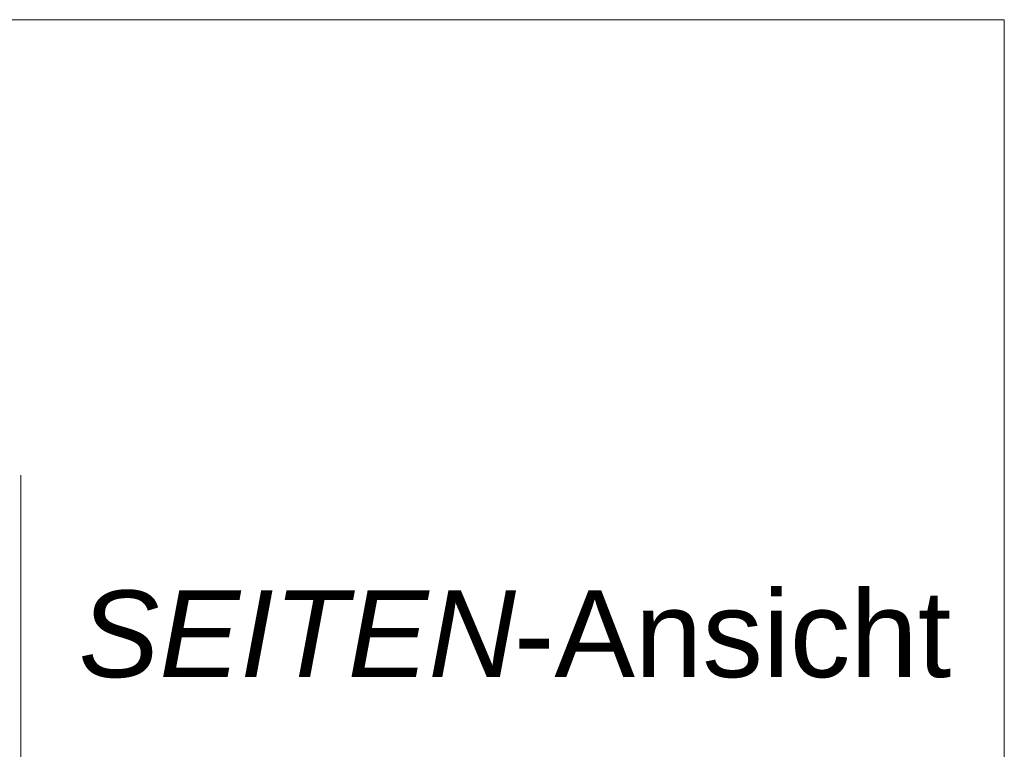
# Model space of a CAD drawing. Extents: x -620 to 300, y 62 to 1162.
# Tile 293 of 300: x 154 to 170, y 1033 to 1045. Entities that reach past the tile are written whole.
import ezdxf
from ezdxf.lldxf.tags import DXFTag

# ---------------------------------------------------------------- set-up
doc = ezdxf.new("R2010")
doc.units = 0
doc.layers.get('0').update_dxf_attribs({"lineweight": 13})
doc.layers.add('E_Detail_Beschriftung', color=7, linetype='Continuous', lineweight=13, true_color=0x009900)
doc.layers.add('E_Detail_Linie_Text_Bem', color=7, linetype='Continuous', lineweight=13)
doc.styles.get("Standard").update_dxf_attribs({"font": 'ARIALN.TTF'})
tags = doc.linetypes.add('fein_strichliert-A06G94EV8I', pattern=[4, 1, -2, 1]).pattern_tags.tags
tags[8:9] = [DXFTag(74, 4), DXFTag(75, 0), DXFTag(340, '0'), DXFTag(46, 0.0), DXFTag(50, 0.0), DXFTag(44, 0.0), DXFTag(45, 0.0)]
tags[6:7] = [DXFTag(74, 4), DXFTag(75, 0), DXFTag(340, '0'), DXFTag(46, 0.0), DXFTag(50, 0.0), DXFTag(44, 0.0), DXFTag(45, 0.0)]
tags[4:5] = [DXFTag(74, 4), DXFTag(75, 0), DXFTag(340, '0'), DXFTag(46, 0.0), DXFTag(50, 0.0), DXFTag(44, 0.0), DXFTag(45, 0.0)]

# ---------------------------------------------------------------- blocks, each defined once
blk = doc.blocks.new('Referenz-A06G94EW8I')
at = {"layer": 'E_Detail_Linie_Text_Bem', "linetype": 'fein_strichliert-A06G94EV8I', "ltscale": 0.65}
for p, q in [((170.345, 1044.784), (107.576, 1044.784)), ((170.345, 983.468), (170.345, 1044.784)), ((154.464, 984.549), (154.464, 1037.428))]:
    blk.add_line(p, q, dxfattribs=at)
at = {"layer": 'E_Detail_Beschriftung', "linetype": 'Continuous', "lineweight": -2, "ltscale": 0.25, "char_height": 1.4, "attachment_point": 1}
for s, insert in [('{\\fArial;-Ansicht}', (162.426, 1035.563)), ('{\\fArial|b0|i1;SEITEN}', (155.396, 1035.563))]:
    blk.add_mtext(s, dxfattribs=dict(at, insert=insert))

msp = doc.modelspace()

# ---------------------------------------------------------------- block references
at = {"color": 8, "lineweight": 25, "ltscale": 0.25, "true_color": 0x808080}
msp.add_blockref('Referenz-A06G94EW8I', (0, 0), dxfattribs=at)

doc.saveas('drawing.dxf')
